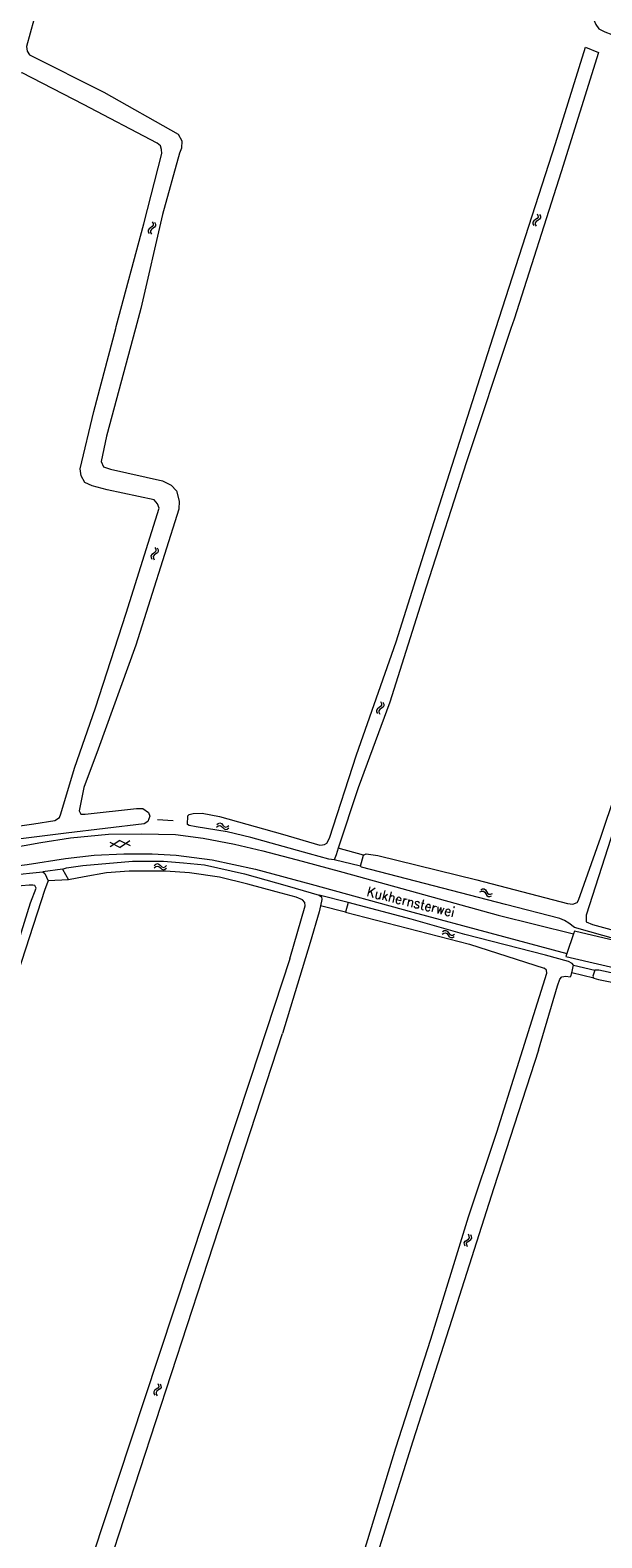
# Model space of a CAD drawing. Header units: metres. Extents: x 189705 to 199106, y 581686 to 588448.
# Tile 265 of 555: x 198023 to 198140, y 584254 to 584561. Entities that reach past the tile are written whole.
import ezdxf

# ---------------------------------------------------------------- set-up
doc = ezdxf.new("R2010")
doc.units = ezdxf.units.M
doc.layers.add('B-WA-OG-GBKN-G', color=7, linetype='Continuous', lineweight=18)
doc.styles.add('Style-STANDARD', font='STANDARD.shx')

msp = doc.modelspace()

# ---------------------------------------------------------------- linework, layer by layer
at = {"layer": 'B-WA-OG-GBKN-G'}
for p, q in [((198126.552, 584522.4), (198126.209, 584522.167)), ((198126.739, 584522.668), (198126.552, 584522.4)), ((198126.556, 584523.367), (198126.723, 584522.995)), ((198126.723, 584522.995), (198126.739, 584522.668)), ((198127.221, 584522.53), (198127.026, 584522.253)), ((198127.033, 584523.228), (198127.202, 584522.857)), ((198127.202, 584522.857), (198127.221, 584522.53)), ((198047.498, 584520.296), (198047.318, 584520.021)), ((198047.318, 584520.021), (198047.349, 584519.685)), ((198047.349, 584519.685), (198047.532, 584519.32)), ((198047.83, 584520.534), (198047.498, 584520.296)), ((198047.982, 584520.176), (198047.802, 584519.9)), ((198047.802, 584519.9), (198047.831, 584519.565)), ((198048.163, 584520.781), (198047.83, 584520.534)), ((198047.831, 584519.565), (198048.014, 584519.2)), ((198048.313, 584520.415), (198047.982, 584520.176)), ((198048.128, 584521.748), (198048.309, 584521.383)), ((198048.339, 584521.056), (198048.163, 584520.781)), ((198048.309, 584521.383), (198048.339, 584521.056)), ((198048.643, 584520.653), (198048.313, 584520.415)), ((198048.61, 584521.627), (198048.794, 584521.264)), ((198048.826, 584520.938), (198048.643, 584520.653)), ((198048.794, 584521.264), (198048.826, 584520.938)), ((198125.868, 584521.943), (198125.677, 584521.675)), ((198125.677, 584521.675), (198125.694, 584521.338)), ((198125.694, 584521.338), (198125.863, 584520.966)), ((198126.209, 584522.167), (198125.868, 584521.943)), ((198126.347, 584521.803), (198126.155, 584521.535)), ((198126.155, 584521.535), (198126.171, 584521.199)), ((198126.171, 584521.199), (198126.339, 584520.826)), ((198126.687, 584522.029), (198126.347, 584521.803)), ((198127.026, 584522.253), (198126.687, 584522.029)), ((198048.686, 584455.454), (198048.868, 584455.09)), ((198048.868, 584455.09), (198048.898, 584454.763)), ((198049.168, 584455.335), (198049.353, 584454.972)), ((198049.353, 584454.972), (198049.385, 584454.646)), ((198048.059, 584454.002), (198047.879, 584453.726)), ((198047.879, 584453.726), (198047.911, 584453.391)), ((198047.911, 584453.391), (198048.094, 584453.025)), ((198048.39, 584454.24), (198048.059, 584454.002)), ((198048.543, 584453.882), (198048.363, 584453.606)), ((198048.363, 584453.606), (198048.393, 584453.271)), ((198048.723, 584454.488), (198048.39, 584454.24)), ((198048.393, 584453.271), (198048.577, 584452.906)), ((198048.873, 584454.122), (198048.543, 584453.882)), ((198048.898, 584454.763), (198048.723, 584454.488)), ((198049.203, 584454.361), (198048.873, 584454.122)), ((198049.385, 584454.646), (198049.203, 584454.361)), ((198094.003, 584422.622), (198093.816, 584422.351)), ((198093.816, 584422.351), (198093.839, 584422.015)), ((198093.839, 584422.015), (198094.014, 584421.645)), ((198094.34, 584422.851), (198094.003, 584422.622)), ((198094.484, 584422.49), (198094.297, 584422.219)), ((198094.297, 584422.219), (198094.318, 584421.883)), ((198094.318, 584421.883), (198094.493, 584421.513)), ((198094.679, 584423.091), (198094.34, 584422.851)), ((198094.82, 584422.722), (198094.484, 584422.49)), ((198094.667, 584424.058), (198094.84, 584423.689)), ((198094.861, 584423.361), (198094.679, 584423.091)), ((198095.155, 584422.952), (198094.82, 584422.722)), ((198094.84, 584423.689), (198094.861, 584423.361)), ((198095.146, 584423.926), (198095.321, 584423.558)), ((198095.345, 584423.232), (198095.155, 584422.952)), ((198095.321, 584423.558), (198095.345, 584423.232)), ((198061.252, 584398.53), (198061.58, 584398.772)), ((198061.287, 584399.025), (198061.613, 584399.269)), ((198061.58, 584398.772), (198061.897, 584398.857)), ((198061.613, 584399.269), (198061.928, 584399.357)), ((198061.897, 584398.857), (198062.198, 584398.731)), ((198061.928, 584399.357), (198062.241, 584399.226)), ((198062.198, 584398.731), (198062.499, 584398.446)), ((198062.241, 584399.226), (198062.532, 584398.942)), ((198062.499, 584398.446), (198062.79, 584398.16)), ((198062.532, 584398.942), (198062.825, 584398.658)), ((198062.79, 584398.16), (198063.092, 584398.03)), ((198062.825, 584398.658), (198063.128, 584398.528)), ((198063.092, 584398.03), (198063.418, 584398.119)), ((198063.128, 584398.528), (198063.453, 584398.615)), ((198063.418, 584398.119), (198063.746, 584398.363)), ((198063.453, 584398.615), (198063.781, 584398.858)), ((198039.498, 584395.437), (198041.623, 584394.397)), ((198041.527, 584395.792), (198039.565, 584394.471)), ((198041.527, 584395.792), (198043.652, 584394.75)), ((198043.585, 584395.715), (198041.623, 584394.397)), ((198048.564, 584390.232), (198048.879, 584390.489)), ((198048.574, 584390.728), (198048.888, 584390.988)), ((198048.879, 584390.489), (198049.192, 584390.591)), ((198048.888, 584390.988), (198049.198, 584391.092)), ((198049.192, 584390.591), (198049.498, 584390.481)), ((198049.198, 584391.092), (198049.516, 584390.977)), ((198049.498, 584390.481), (198049.814, 584390.211)), ((198049.516, 584390.977), (198049.822, 584390.708)), ((198049.822, 584390.708), (198050.129, 584390.439)), ((198050.129, 584390.439), (198050.438, 584390.324)), ((198050.438, 584390.324), (198050.758, 584390.427)), ((198050.758, 584390.427), (198051.073, 584390.687)), ((198049.814, 584390.211), (198050.119, 584389.94)), ((198050.119, 584389.94), (198050.427, 584389.826)), ((198050.427, 584389.826), (198050.748, 584389.931)), ((198050.748, 584389.931), (198051.063, 584390.19)), ((198114.899, 584385.31), (198115.277, 584385.463)), ((198115.055, 584385.781), (198115.432, 584385.937)), ((198115.277, 584385.463), (198115.605, 584385.468)), ((198115.432, 584385.937), (198115.759, 584385.944)), ((198115.605, 584385.468), (198115.865, 584385.272)), ((198115.759, 584385.944), (198116.029, 584385.74)), ((198115.865, 584385.272), (198116.087, 584384.921)), ((198116.029, 584385.74), (198116.241, 584385.393)), ((198116.087, 584384.921), (198116.298, 584384.572)), ((198116.241, 584385.393), (198116.455, 584385.045)), ((198116.298, 584384.572), (198116.559, 584384.371)), ((198116.455, 584385.045), (198116.716, 584384.844)), ((198116.559, 584384.371), (198116.896, 584384.377)), ((198116.716, 584384.844), (198117.053, 584384.848)), ((198116.896, 584384.377), (198117.274, 584384.531)), ((198117.053, 584384.848), (198117.431, 584385.003)), ((198107.185, 584376.75), (198107.541, 584376.947)), ((198107.283, 584377.237), (198107.638, 584377.437)), ((198107.541, 584376.947), (198107.867, 584376.992)), ((198107.638, 584377.437), (198107.962, 584377.483)), ((198107.867, 584376.992), (198108.149, 584376.828)), ((198107.962, 584377.483), (198108.255, 584377.313)), ((198108.149, 584376.828), (198108.411, 584376.507)), ((198108.255, 584377.313), (198108.507, 584376.994)), ((198108.411, 584376.507), (198108.663, 584376.186)), ((198108.507, 584376.994), (198108.762, 584376.675)), ((198108.663, 584376.186), (198108.947, 584376.019)), ((198108.762, 584376.675), (198109.045, 584376.507)), ((198108.947, 584376.019), (198109.281, 584376.065)), ((198109.045, 584376.507), (198109.379, 584376.552)), ((198109.281, 584376.065), (198109.637, 584376.265)), ((198109.379, 584376.552), (198109.736, 584376.751)), ((198111.701, 584313.922), (198111.889, 584314.204)), ((198111.728, 584313.596), (198111.701, 584313.922)), ((198111.889, 584314.204), (198112.222, 584314.437)), ((198112.186, 584313.797), (198112.366, 584314.069)), ((198112.211, 584313.47), (198112.186, 584313.797)), ((198112.222, 584314.437), (198112.556, 584314.672)), ((198112.366, 584314.069), (198112.703, 584314.311)), ((198112.717, 584315.28), (198112.539, 584315.648)), ((198112.556, 584314.672), (198112.741, 584314.944)), ((198112.703, 584314.311), (198113.038, 584314.544)), ((198112.741, 584314.944), (198112.717, 584315.28)), ((198113.197, 584315.152), (198113.019, 584315.521)), ((198113.038, 584314.544), (198113.223, 584314.816)), ((198113.223, 584314.816), (198113.197, 584315.152)), ((198111.906, 584313.23), (198111.728, 584313.596)), ((198112.387, 584313.102), (198112.211, 584313.47)), ((198048.628, 584283.838), (198048.447, 584283.563)), ((198048.447, 584283.563), (198048.477, 584283.227)), ((198048.477, 584283.227), (198048.659, 584282.861)), ((198048.961, 584284.074), (198048.628, 584283.838)), ((198049.112, 584283.716), (198048.93, 584283.441)), ((198048.93, 584283.441), (198048.959, 584283.106)), ((198048.959, 584283.106), (198049.141, 584282.74)), ((198049.294, 584284.321), (198048.961, 584284.074)), ((198049.443, 584283.955), (198049.112, 584283.716)), ((198049.262, 584285.287), (198049.442, 584284.922)), ((198049.471, 584284.595), (198049.294, 584284.321)), ((198049.442, 584284.922), (198049.471, 584284.595)), ((198049.773, 584284.192), (198049.443, 584283.955)), ((198049.744, 584285.166), (198049.926, 584284.802)), ((198049.958, 584284.476), (198049.773, 584284.192)), ((198049.926, 584284.802), (198049.958, 584284.476))]:
    msp.add_line(p, q, dxfattribs=at)
at = {"layer": 'B-WA-OG-GBKN-G', "flags": 128}
for points in [[(198138.374, 584565.917), (198137.931, 584564.008), (198138.015, 584563.008), (198138.485, 584561.903), (198139.131, 584561.007), (198140.339, 584560.426), (198143.157, 584559.348), (198155.924, 584556.244), (198189.489, 584548.182), (198191.377, 584547.874), (198192.008, 584548.082), (198192.69, 584549.923), (198192.669, 584550.739), (198191.807, 584551.138), (198183.299, 584553.379), (198164.395, 584558.169), (198142.671, 584563.503), (198141.997, 584564.228), (198141.929, 584565.045), (198142.377, 584566.793), (198152.452, 584598.254), (198168.089, 584647.425)], [(198000, 584503.175), (198002.223, 584509.601), (198011.504, 584536.064), (198016.925, 584552.439), (198024.149, 584574.31), (198030.977, 584594.698), (198036.815, 584611.6), (198037.699, 584612.384), (198038.876, 584612.416), (198039.534, 584612.141), (198039.955, 584611.259), (198032.609, 584588.457), (198024.81, 584565.541), (198022.526, 584557.384), (198022.662, 584556.439), (198023.162, 584555.699), (198038.283, 584548.1), (198053.425, 584539.583), (198054.193, 584538.234), (198054.145, 584536.709), (198053.739, 584535.729), (198050.215, 584523.208), (198045.863, 584504.087), (198044.758, 584500)], [(198118.112, 584500), (198130.31, 584537.7), (198136.374, 584557.282)], [(198139.08, 584556.163), (198131.414, 584531.906), (198121.857, 584501.92), (198121.214, 584500)], [(198136.374, 584557.282), (198139.08, 584556.163)], [(198049.135, 584537.733), (198034.132, 584545.629), (198021.667, 584552.023), (198020.503, 584551.914), (198020.061, 584551.502), (198014.303, 584535.013), (198004.786, 584506.579)], [(198040.722, 584500), (198040.826, 584500.392), (198046.442, 584521.343), (198050.092, 584535.608), (198050.071, 584536.422), (198049.83, 584537.186), (198049.135, 584537.733)], [(198000, 584396.947), (198001.105, 584396.949), (198008.256, 584397.166), (198012.032, 584397.467), (198024.053, 584399.169), (198028.336, 584399.829), (198029.27, 584400.458), (198029.52, 584401.193), (198032.289, 584410.537), (198036.588, 584422.82), (198042.867, 584442.06), (198049.571, 584463.431), (198049.253, 584464.312), (198048.521, 584465.131), (198039.004, 584467.164), (198035.932, 584467.996), (198034.397, 584468.677), (198033.681, 584470.013), (198033.495, 584471.423), (198036.239, 584483.108), (198040.722, 584500)], [(198044.758, 584500), (198038.835, 584478.102), (198037.745, 584472.924), (198038.243, 584471.835), (198039.623, 584471.401), (198050.263, 584469.012), (198052.042, 584468.123), (198053.108, 584466.979), (198053.639, 584464.868)], [(198085.202, 584391.835), (198084.118, 584391.976), (198080.152, 584393.062), (198068.267, 584396.388), (198063.415, 584397.521), (198057.114, 584398.553), (198055.704, 584398.827), (198055.355, 584399.021), (198055.396, 584400.82), (198055.642, 584401.092), (198056.51, 584401.311), (198058.335, 584401.347), (198061.867, 584400.656), (198074.661, 584397.104), (198082.293, 584394.866), (198082.824, 584394.879), (198083.251, 584394.968), (198083.73, 584395.265), (198084.236, 584396.235), (198089.755, 584413.218), (198097.864, 584436.22), (198105.121, 584459.223), (198116.477, 584494.948), (198118.112, 584500)], [(198121.214, 584500), (198112.128, 584472.849), (198103.943, 584447.359), (198096.518, 584423.95), (198090.07, 584406.498), (198086.025, 584394.205)], [(198091.202, 584392.832), (198091.724, 584393.074), (198094.072, 584392.717), (198114.287, 584387.764), (198132.722, 584382.95), (198133.848, 584382.842), (198134.7, 584383.141), (198135.003, 584383.65), (198139.555, 584396.479), (198151.512, 584432.194), (198159.472, 584456.482), (198170.018, 584487.444), (198174.145, 584500)], [(198053.639, 584464.868), (198053.552, 584463.227), (198044.807, 584435.533), (198037.16, 584414.4), (198034.193, 584406.609), (198033.273, 584401.818), (198033.605, 584401.143), (198034.511, 584401.164), (198044.964, 584402.332), (198046.218, 584402.325), (198047.376, 584401.503), (198047.669, 584400.726), (198047.223, 584399.668), (198046.484, 584399.207), (198030.622, 584397.256), (198012.083, 584394.998), (198000, 584394.401)], [(198151.301, 584426.288), (198149.73, 584421.504), (198136.531, 584380.587), (198136.544, 584379.266), (198137.846, 584378.669), (198146.303, 584376.387), (198146.848, 584376.04), (198146.925, 584375.493), (198146.712, 584375.126), (198146.187, 584375.005), (198145.239, 584374.996), (198143.043, 584375.549), (198134.139, 584378.084), (198133.016, 584378.968), (198132.114, 584379.518), (198131.189, 584379.933), (198120.134, 584382.731), (198090.779, 584390.333), (198090.567, 584390.568)], [(198049.197, 584400.085), (198052.401, 584399.864)], [(198000, 584393.134), (198006.587, 584393.354), (198013.621, 584393.704), (198018.646, 584394.162), (198025.443, 584395.373), (198031.479, 584396.323), (198039.27, 584397.063), (198045.951, 584397.155), (198052.887, 584396.997), (198058.56, 584396.291), (198064.923, 584395.06), (198070.703, 584393.696), (198078.701, 584391.616), (198086.981, 584389.311), (198118.596, 584380.609), (198133.977, 584376.77)], [(198086.025, 584394.205), (198085.592, 584392.891), (198085.202, 584391.835)], [(198091.202, 584392.832), (198086.025, 584394.205)], [(198000, 584388.741), (198006.072, 584389.181), (198013.686, 584389.791), (198022.693, 584390.924), (198030.48, 584392.121), (198036.316, 584392.815), (198042.384, 584393.105), (198048.151, 584393.087), (198053.005, 584392.831), (198060.357, 584391.838), (198069.191, 584389.945), (198080.501, 584386.934), (198101.214, 584381.171), (198132.598, 584372.802)], [(198029.85, 584389.972), (198030.709, 584390.245), (198033.985, 584390.688), (198044.106, 584391.553), (198050.42, 584391.559), (198054.496, 584391.273), (198058.767, 584390.822), (198066.938, 584388.975), (198075.616, 584386.54), (198082.152, 584384.691)], [(198090.567, 584390.568), (198085.202, 584391.835)], [(198090.567, 584390.568), (198091.202, 584392.832)], [(198000, 584310.77), (198000.559, 584312.585), (198010.593, 584343.154), (198015.439, 584357.737), (198023.382, 584383.105), (198024.498, 584386.112), (198024.249, 584386.649), (198023.808, 584386.71), (198023.058, 584386.724), (198007.411, 584385.351), (198006.971, 584385.658), (198006.892, 584387.092), (198007, 584387.366), (198008.347, 584387.636), (198019.18, 584388.761), (198025.841, 584389.42)], [(198026.956, 584387.582), (198026.848, 584387.214), (198026.284, 584385.797), (198011.239, 584339.765), (198000.788, 584305.434), (198000, 584302.993)], [(198029.85, 584389.972), (198025.841, 584389.42)], [(198025.841, 584389.42), (198026.257, 584389.074), (198026.956, 584387.582)], [(198031.109, 584387.783), (198026.956, 584387.582)], [(198029.85, 584389.972), (198031.109, 584387.783)], [(198076.211, 584371.695), (198079.282, 584382.509), (198079.263, 584383.163), (198078.736, 584383.693), (198077.492, 584384.266), (198073.378, 584385.313), (198067.619, 584386.871), (198061.859, 584388.344), (198055.718, 584389.186), (198050.863, 584389.537), (198043.452, 584389.58), (198038.827, 584389.192), (198034.288, 584388.403), (198031.109, 584387.783)], [(198088.069, 584383.176), (198082.152, 584384.691)], [(198082.152, 584384.691), (198082.613, 584384.29), (198082.728, 584383.75), (198082.449, 584382.489)], [(198082.449, 584382.489), (198082.173, 584381.248), (198080.322, 584375.002), (198074.714, 584356.535)], [(198087.528, 584381.17), (198082.449, 584382.489)], [(198088.069, 584383.176), (198087.528, 584381.17)], [(198087.528, 584381.17), (198112.805, 584374.719), (198127.972, 584369.779)], [(198133.985, 584370.441), (198133.704, 584370.723), (198132.909, 584371.128), (198128.272, 584372.469), (198111.841, 584376.667), (198100.879, 584379.791), (198088.069, 584383.176)], [(198133.977, 584376.77), (198132.598, 584372.802)], [(198163.563, 584370.413), (198134.167, 584377.316), (198133.977, 584376.77)], [(198132.598, 584372.802), (198132.377, 584372.166), (198155.295, 584366.914), (198194.915, 584358.934), (198214.557, 584355.59)], [(198076.211, 584371.695), (198068.152, 584347.347), (198046.44, 584281.748), (198020.243, 584202.458), (198008.983, 584168.168), (198007.457, 584163.299), (198007.498, 584159.285), (198007.66, 584158.448), (198008.09, 584158.503), (198008.8, 584158.714), (198009.355, 584159.126), (198010.854, 584161.631), (198012.747, 584167.724), (198023.956, 584201.718)], [(198053.994, 584156.939), (198058.607, 584165.95), (198064.563, 584176.491), (198068.844, 584187.83), (198073.663, 584200.64), (198076.211, 584209.843), (198079.784, 584219.48), (198080.787, 584223.146), (198081.492, 584224.176), (198085.256, 584226.805), (198087.23, 584228.397), (198085.713, 584232.103), (198085.714, 584234.482), (198085.953, 584235.515), (198091.318, 584251.062), (198097.788, 584272.137), (198104.923, 584294.255), (198112.579, 584319.176), (198118.341, 584336.389), (198128.523, 584368.78), (198128.449, 584369.427), (198127.972, 584369.779)], [(198133.601, 584368.855), (198133.985, 584370.441)], [(198133.985, 584370.441), (198138.293, 584369.429)], [(198138.293, 584369.429), (198137.919, 584368.165), (198138.082, 584367.792)], [(198138.082, 584367.792), (198139.019, 584367.508), (198160.792, 584363.174), (198187.699, 584357.298), (198188.042, 584357.372), (198188.386, 584358.607), (198188.089, 584358.846), (198160.214, 584364.857), (198139.141, 584369.384), (198138.293, 584369.429)], [(198126.841, 584353.082), (198130.674, 584366.236), (198131.178, 584367.594), (198131.558, 584368.046), (198132.427, 584368.155), (198133.272, 584368.019), (198133.431, 584368.153), (198133.601, 584368.855)], [(198138.082, 584367.792), (198133.601, 584368.855)], [(198023.956, 584201.718), (198024.23, 584202.549), (198039.313, 584248.186), (198058.48, 584306.822), (198074.714, 584356.535)], [(198126.841, 584353.082), (198117.733, 584325.067), (198109.161, 584298.264), (198101.222, 584273.501), (198093.254, 584248.31), (198087.912, 584234.404), (198088.396, 584231.014), (198089.398, 584229.871), (198090.057, 584229.738), (198090.898, 584229.979), (198092.197, 584230.966), (198093.536, 584232.187), (198095.467, 584233.12), (198099.363, 584233.911), (198106.491, 584234.568), (198114.835, 584235.567)]]:
    msp.add_lwpolyline(points, dxfattribs=at)

# ---------------------------------------------------------------- texts
at = {"layer": 'B-WA-OG-GBKN-G', "style": 'Style-STANDARD'}
msp.add_text('Kukhernsterwei', height=2, rotation=346.35276, dxfattribs=at).set_placement((198091.692, 584384.5))

doc.saveas('drawing.dxf')
